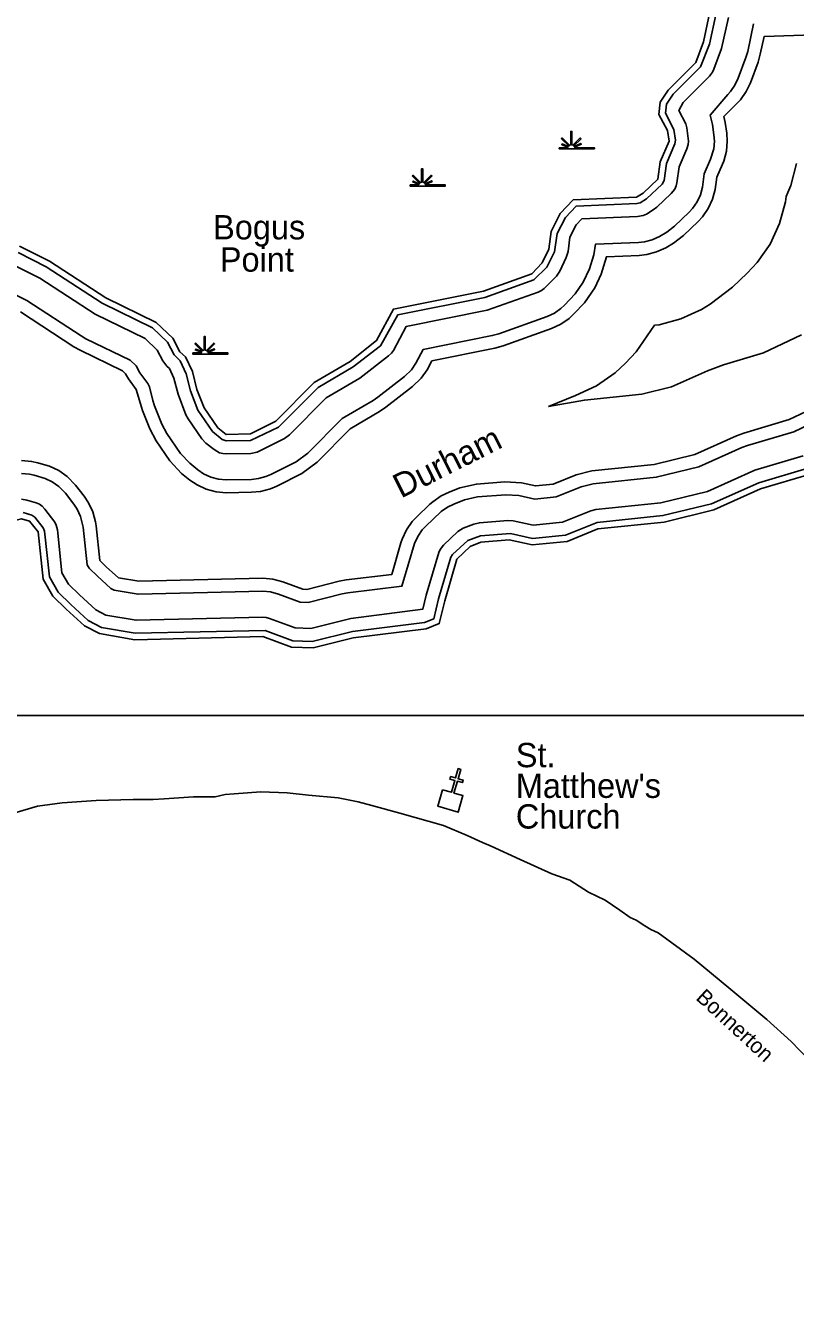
# Model space of a CAD drawing. Extents: x 2532689 to 2764727, y 536648 to 732970.
# Drawn here: x 2643405 to 2648158, y 594108 to 602075 of the extents above; entities that cross this region are included whole.
import ezdxf

# ---------------------------------------------------------------- set-up
doc = ezdxf.new("R2010")
doc.units = 0
for name, color, linetype in [('Exist Cultural Church CELL', 7, 'Continuous'), ('Exist Cultural Church Label', 7, 'Continuous'), ('Exist Hydrographic Buffer Line', 7, 'Continuous'), ('Exist Hydrographic Creek Double Shore', 7, 'Continuous'), ('Exist Hydrographic Creek Single Shore Label', 7, 'Continuous'), ('Exist Hydrographic Point Label', 7, 'Continuous'), ('Exist Hydrographic Swamp CELL', 7, 'Continuous'), ('Exist Road Secondary Type 51 Attributed', 7, 'Continuous'), ('Exist Road Secondary Type 51 Label', 7, 'Continuous'), ('Map Preparation Inset Cut Line', 7, 'Continuous')]:
    doc.layers.add(name, color=color, linetype=linetype)

msp = doc.modelspace()

# ---------------------------------------------------------------- linework, layer by layer
at = {"layer": 'Exist Cultural Church CELL'}
msp.add_lwpolyline([(2645979.6, 597358.2), (2646034.4, 597342.5), (2646055.5, 597415.7), (2646024.8, 597424.5), (2646029.2, 597439.9), (2646060, 597431), (2646076.7, 597488.8), (2646092.1, 597484.3), (2646075.4, 597426.5), (2646106.1, 597417.6), (2646101.7, 597402.3), (2646070.9, 597411.2), (2646049.8, 597338.1), (2646105.1, 597321.9), (2646075.5, 597219.7), (2645950, 597256)], close=True, dxfattribs=at)
at = {"layer": 'Exist Hydrographic Buffer Line'}
for points in [[(2647667.2, 602143.2), (2647627.8, 601962.2), (2647571.6, 601821.2), (2647403.5, 601652.9), (2647362.2, 601590.5), (2647357.3, 601536.6), (2647408.8, 601434.1), (2647417.8, 601368.9), (2647414.9, 601347.5), (2647362.2, 601225.7), (2647348.7, 601120.5), (2647336.8, 601098.5), (2647240, 601007.6), (2647199, 600982.8), (2647179.7, 600977.2), (2646804.1, 600962), (2646738.3, 600892.6), (2646688, 600793.4), (2646671.2, 600679.1), (2646624.3, 600585.1), (2646543.7, 600506.8), (2646240, 600397.9), (2645702.5, 600290.5), (2645596.9, 600099.9), (2645428.4, 599968.8), (2645211, 599841), (2644967.2, 599597.7), (2644794, 599514.9), (2644643.3, 599512.1), (2644618.2, 599520.8), (2644559.2, 599570), (2644469, 599702.8), (2644423.4, 599820.6), (2644396.4, 599927.3), (2644358.4, 600007), (2644321.7, 600043.9), (2644280.9, 600121.8), (2644187.8, 600210.6), (2643877.4, 600361.8), (2643532.1, 600586.4), (2643358.4, 600675)], [(2647745.5, 602126.3), (2647702.8, 601934.4), (2647655.7, 601807.7), (2647647.3, 601789.4), (2647628, 601764.6), (2647465.8, 601602.1), (2647438.9, 601553), (2647482, 601469.7), (2647487.9, 601445), (2647498.2, 601363.4), (2647496.6, 601342.6), (2647488.3, 601315.7), (2647440, 601204.3), (2647427.4, 601106.6), (2647422.1, 601086.4), (2647413.3, 601067.5), (2647392, 601040.5), (2647302, 600954.9), (2647281.2, 600939), (2647238.2, 600913.2), (2647219.3, 600904.4), (2647183, 600897.2), (2646839.8, 600883.3), (2646804.5, 600846), (2646765.7, 600769.5), (2646754.3, 600681.1), (2646743.6, 600644.7), (2646703.4, 600561), (2646682.3, 600529.9), (2646607.4, 600452.4), (2646590.2, 600440.4), (2646570.9, 600431.5)], [(2648910, 602121.9), (2648746.5, 602053.8), (2648685.9, 602037.6), (2648635, 602032.3), (2647966.1, 602010.3), (2647941.9, 601899.9), (2647927.8, 601850.9), (2647880.8, 601724.2), (2647855, 601669.4), (2647819.1, 601618), (2647797.8, 601594.9), (2647717.6, 601514.5), (2647725.8, 601477.8), (2647734.8, 601412.6), (2647738.3, 601363.4), (2647732.8, 601300.9), (2647716.6, 601240.3)], [(2645580.7, 599782.7), (2645744.8, 599910.8), (2645786.8, 599951.4), (2645814.7, 599991.4), (2645860.6, 600077.3), (2646286.9, 600162.5), (2646326.9, 600173.7), (2646625.1, 600281), (2646670.2, 600301.9), (2646710.2, 600329.9), (2646732.9, 600351.4), (2646797.9, 600419.7), (2646848, 600492), (2646888, 600575.7), (2646913, 600660.7), (2646923.2, 600726.6), (2647189.6, 600737.3), (2647226.7, 600741.3), (2647274.1, 600754), (2647318.4, 600774.6), (2647363.7, 600801.9), (2647412.3, 600839), (2647502.3, 600924.7), (2647523.8, 600947.5), (2647551.7, 600987.5), (2647572.2, 601031.7), (2647584.9, 601078.9), (2647596, 601161.5), (2647635.4, 601252.2), (2647654, 601314.8), (2647658.3, 601363.4), (2647655.5, 601401.7), (2647646.4, 601466.9), (2647632.3, 601524.4), (2647741.2, 601651.5), (2647757.8, 601669.4), (2647785.7, 601709.4), (2647805.8, 601752), (2647852.7, 601878.8), (2647864, 601916.9), (2647900.9, 602088.2)], [(2647716.6, 601240.3), (2647708.6, 601220.3), (2647673.7, 601140.1), (2647663.9, 601065), (2647647.5, 601004.4), (2647621, 600947.5), (2647585.1, 600896.1), (2647557.5, 600866.7), (2647467.4, 600781), (2647405.1, 600733.3), (2647358.3, 600705.4), (2647301.5, 600678.8), (2647240.9, 600662.6), (2647192.9, 600657.4), (2646991.9, 600649.3), (2646959.9, 600541.2), (2646919.9, 600457.5), (2646856, 600364.5), (2646791, 600296.2), (2646761.8, 600268.6), (2646710.2, 600232.6), (2646652.4, 600205.6), (2646354.2, 600098.4), (2646302.7, 600084.1), (2645913.5, 600006.3), (2645884, 599951.4), (2645847.9, 599900), (2645794, 599847.7), (2645630, 599719.6), (2645590.4, 599692.9), (2645408.9, 599586.2), (2645204.9, 599380.2), (2645111.2, 599311.9), (2644955.1, 599233.4), (2644916.4, 599216.6), (2644855.7, 599200.4), (2644799.7, 599194.9), (2644643.3, 599192.1), (2644580.7, 599197.6), (2644520, 599213.8), (2644463.2, 599240.4), (2644418.9, 599270.6), (2644367.9, 599311.2), (2644295.9, 599388.2), (2644210, 599512.7), (2644170.6, 599586.8), (2644126.7, 599699.9), (2644113.2, 599742), (2644088, 599830.6), (2644038.8, 599894.9), (2644021.9, 599926.7), (2644002.9, 599944.7), (2643741.8, 600071.6), (2643702.9, 600093.6), (2643371.9, 600308.9)], [(2646634.5, 599724.1), (2646801.2, 599791.6), (2646930.2, 599851.6), (2647044.6, 599931.6), (2647109.8, 599993), (2647174.8, 600061.3), (2647288.6, 600226.2), (2647317.3, 600229.2), (2647451.8, 600265.4), (2647578.4, 600324.3), (2647632.1, 600356.4), (2647771.1, 600462.4), (2647861.1, 600548.1), (2647922, 600613.2), (2648002, 600727.5), (2648061.1, 600853.9), (2648097.1, 600988.6), (2648102.3, 601022), (2648112.3, 601045.5), (2648130, 601089.8), (2648166, 601224.5)], [(2643340.6, 600594.2), (2643492.1, 600517), (2643833.7, 600294.8), (2644141.7, 600144.2), (2644216.1, 600073), (2644251, 600006.7), (2644275.6, 599974.4), (2644292.6, 599958.7), (2644320.7, 599900), (2644345.9, 599800.9), (2644394.5, 599673.8)], [(2643305.3, 600432.6), (2643411.9, 600378.4), (2643746.4, 600160.6), (2643776.9, 600143.5), (2644049.2, 600011.2), (2644086.7, 599975.5), (2644109.5, 599932.2), (2644158.9, 599867.6), (2644169.4, 599845.4), (2644190.7, 599761.7), (2644201.2, 599728.9), (2644245.2, 599615.8), (2644275.6, 599558.2), (2644361.7, 599433.7), (2644417.7, 599373.8), (2644468.8, 599333.1), (2644503.2, 599309.6), (2644547.5, 599289), (2644594.7, 599276.4), (2644643.3, 599272.1), (2644798.5, 599274.9), (2644841.7, 599279.1), (2644888.9, 599291.7), (2644919.3, 599304.8), (2645075.3, 599383.4), (2645148.3, 599436.4), (2645359.5, 599649.9), (2645550, 599761.9), (2645580.7, 599782.7)], [(2644394.5, 599673.8), (2644407.4, 599649.1), (2644493.4, 599524.6), (2644517.3, 599498.9), (2644568.4, 599458.2), (2644602.2, 599439.4), (2644622.5, 599433.9), (2644643.3, 599432.1), (2644795.4, 599434.9), (2644834.2, 599442.1), (2645003.1, 599526.3), (2645034.5, 599549), (2645260.5, 599777.2), (2645469, 599899.9), (2645646.2, 600036.8), (2645664.2, 600054.3), (2645676.3, 600071.4), (2645755.2, 600219.5), (2646255.8, 600319.5), (2646570.9, 600431.5)], [(2648196.8, 600167.6), (2647962, 600056.3), (2647714.7, 599982.6), (2647615.3, 599945.6), (2647393.6, 599845.9), (2647210.5, 599801.3), (2646856, 599764.3), (2646634.5, 599724.1)], [(2643379.1, 599391.5), (2643441.6, 599386), (2643478.8, 599377.5), (2643528.6, 599363.1), (2643552.4, 599355.4), (2643609.2, 599328.9), (2643660.6, 599292.9), (2643713.3, 599238.2), (2643765.4, 599171.3), (2643792.9, 599130.3), (2643819.4, 599073.4), (2643835.8, 599012.8), (2643839.2, 598988.4), (2643862, 598774.4), (2643902.6, 598735.6), (2643977, 598667.4), (2644104.4, 598645.7), (2644869.2, 598663.8), (2644931.8, 598658.2), (2644993.5, 598641.6), (2645116.3, 598596.5), (2645140.7, 598595.7), (2645340.4, 598645.9), (2645384.9, 598654.1), (2645666.1, 598688.2), (2645722.4, 598882.6), (2645730, 598905.4), (2645756.5, 598962.3), (2645792.6, 599013.6), (2645818.8, 599041.8), (2645900.8, 599120.7), (2645918.7, 599136.9), (2645970.3, 599172.9), (2646019.8, 599196.6), (2646085.8, 599222.3), (2646188.3, 599245.7), (2646363.2, 599259.4), (2646466.6, 599252.5), (2646553.3, 599233.9), (2646662, 599244.9), (2646804.5, 599302.4), (2646901.7, 599326.6), (2647285.8, 599366.8), (2647537.2, 599428), (2647795.7, 599544.3), (2647840.6, 599560.9), (2648120.1, 599644.2), (2648434.3, 599793.2)], [(2643379.1, 599311.5), (2643427.7, 599307.3), (2643456.4, 599300.6), (2643524.9, 599280.2), (2643569.2, 599259.6), (2643609.2, 599231.6), (2643650.2, 599189), (2643702.3, 599122.2), (2643723.6, 599090.3), (2643744.1, 599046), (2643759.7, 598979.9), (2643784.5, 598747.8), (2643796.2, 598727.5), (2643847.9, 598677.4), (2643929.9, 598601.6), (2643951, 598590.7), (2644098.6, 598565.5), (2644869.2, 598583.7), (2644917.8, 598579.5), (2644966, 598566.5), (2645100.7, 598516.9), (2645149.3, 598515.4), (2645359.9, 598568.3), (2645394.8, 598574.8), (2645728.2, 598615), (2645805.3, 598878), (2645825.8, 598922.3), (2645853.7, 598962.3), (2645874.2, 598984.2), (2645970.3, 599075.6), (2646010.3, 599103.6), (2646048.7, 599122), (2646114.7, 599147.7), (2646194.5, 599165.9), (2646369.6, 599179.6), (2646449.8, 599174.2), (2646548.8, 599153.1), (2646681.5, 599166.5), (2646834.6, 599228.3), (2646910.1, 599247.1), (2647299.3, 599287.8), (2647563, 599352), (2647828.5, 599471.3), (2647863.4, 599484.2), (2648148.8, 599569.3), (2648475.9, 599724.3)], [(2643379.1, 599151.5), (2643412.3, 599146.8), (2643470.1, 599129.9), (2643489.2, 599121.1), (2643506.4, 599109.1), (2643523.9, 599090.8), (2643585.2, 599010.2), (2643594, 598991.3), (2643600.4, 598962.9), (2643628.9, 598697.3), (2643668.6, 598627.9), (2643737.9, 598561.1), (2643837, 598469.8), (2643899.1, 598437.2), (2644086.9, 598405.1), (2644869.2, 598423.7), (2644889.9, 598421.9), (2644910.6, 598416.4), (2645069.6, 598357.9), (2645166.5, 598354.7), (2645413.8, 598415.9), (2645857.4, 598472.3), (2645878.5, 598558.9), (2645955.6, 598823.3), (2645964.2, 598842.3), (2645985.1, 598868.8), (2646073.1, 598953), (2646106.7, 598972.9), (2646172.7, 598998.6), (2646207, 599006.4), (2646382.1, 599020), (2646416.3, 599017.8), (2646540, 598991.4), (2646720.2, 599009.6), (2646894.3, 599079.9), (2646926.7, 599088), (2647326.8, 599129.8), (2647615.3, 599200), (2647909.1, 599330.9), (2648206.4, 599419.5)], [(2645423.5, 598336.4), (2645867.2, 598390.1), (2645925.2, 598413.3), (2645955.2, 598536.6), (2646029.8, 598793.4), (2646040.5, 598811.1), (2646135.8, 598898.3), (2646213.3, 598926.7), (2646399.5, 598939.6), (2646535.5, 598910.5), (2646739.5, 598931.2), (2646935.1, 599008.4), (2647340.5, 599050.7), (2647641.3, 599124), (2647931.9, 599254.2), (2648235.1, 599344.5)], [(2643390.2, 599070), (2643442.9, 599054.7), (2643460.7, 599041.7), (2643512.6, 598974.8), (2643521, 598954.5), (2643551.1, 598672), (2643604.9, 598578.3), (2643683.2, 598502.9), (2643790.4, 598403.8), (2643873.3, 598360.4), (2644081.2, 598325), (2644883, 598341.3), (2645054, 598278.4), (2645175, 598274.4), (2645423.5, 598336.4)]]:
    msp.add_lwpolyline(points, dxfattribs=at)
at = {"layer": 'Exist Hydrographic Creek Double Shore'}
for points in [[(2643367.2, 600715.4), (2643552.2, 600621.1), (2643899.1, 600395.4), (2644211.2, 600243.8), (2644313.1, 600146.2), (2644357.2, 600062.6), (2644391.2, 600031.1), (2644434.1, 599940.9), (2644462.2, 599830.5), (2644506.3, 599717.3), (2644592.2, 599592.7), (2644643.3, 599552.1), (2644793.1, 599554.9), (2644949.2, 599633.4), (2645186.2, 599872.8), (2645408.3, 600003.3), (2645572.1, 600131.4), (2645676.3, 600326), (2646232.2, 600437.1), (2646530.3, 600544.4), (2646595.3, 600612.7), (2646635.3, 600696.4), (2646649.3, 600805.3), (2646705.3, 600915.9), (2646786.3, 601001.2), (2647178.3, 601017.1), (2647219.3, 601041.8), (2647309.3, 601127.5), (2647323.3, 601236.4), (2647378.2, 601363.4), (2647369.2, 601428.7), (2647316.3, 601528.3), (2647323.3, 601604.2), (2647372.3, 601678.4), (2647543.3, 601849.4), (2647590.3, 601976.1), (2647628.2, 602151.6)], [(2645993.7, 598525.4), (2646068.4, 598782.3), (2646150.2, 598861.1), (2646216.2, 598886.8), (2646391.3, 598900.4), (2646533.2, 598870), (2646749.3, 598891.9), (2646939.2, 598968.6), (2647347.3, 599011.3), (2647654.2, 599086), (2647943.4, 599215.9), (2648249.3, 599307.1)], [(2643655.7, 598473.8), (2643573.1, 598553.4), (2643512.2, 598659.3), (2643481.2, 598950.3), (2643429.1, 599017.1), (2643379.1, 599031.5), (2643238.2, 598996.2), (2642967.2, 598808), (2642802.1, 598729.1), (2642587.2, 598681), (2642480.2, 598620.8), (2642319.2, 598444.4)], [(2645993.7, 598525.4), (2645959.3, 598383.9), (2645877.3, 598351), (2645428.2, 598296.8), (2645179.3, 598234.2), (2645046.2, 598238.6), (2644869.2, 598303.7), (2644078.1, 598284.9), (2643860.2, 598322.1), (2643767.3, 598370.8), (2643655.7, 598473.8)]]:
    msp.add_lwpolyline(points, dxfattribs=at)
at = {"layer": 'Exist Hydrographic Swamp CELL'}
for points in [[(2646699.9, 601322.8), (2646752.5, 601322.9), (2646754.5, 601326.5), (2646716.3, 601341.3), (2646719.2, 601346.5), (2646756.9, 601330.8), (2646758.5, 601333.7), (2646714.1, 601378.2), (2646719.2, 601383.3), (2646764.5, 601337.8), (2646770.8, 601340.2), (2646770.8, 601423.3), (2646778.1, 601423.3), (2646778, 601340.2), (2646784.4, 601337.8), (2646829.7, 601383.3), (2646834.8, 601378.2), (2646790.4, 601333.7), (2646792.4, 601330.1), (2646833.3, 601348.7), (2646835.7, 601343.6), (2646794.7, 601325.8), (2646796.4, 601322.9), (2646917.4, 601322.8), (2646917.4, 601315.7), (2646699.9, 601315.7)], [(2645779, 601092.4), (2645831.7, 601092.5), (2645833.7, 601096.1), (2645795.4, 601111), (2645798.3, 601116.1), (2645836, 601100.4), (2645837.6, 601103.3), (2645793.2, 601147.8), (2645798.3, 601152.9), (2645843.6, 601107.5), (2645850, 601109.9), (2645850, 601192.9), (2645857.2, 601192.9), (2645857.2, 601109.9), (2645863.5, 601107.5), (2645908.8, 601152.9), (2645914, 601147.8), (2645869.5, 601103.3), (2645871.5, 601099.7), (2645912.4, 601118.3), (2645914.9, 601113.2), (2645873.9, 601095.4), (2645875.5, 601092.5), (2645996.5, 601092.4), (2645996.5, 601085.3), (2645779, 601085.3)], [(2644436.1, 600055.7), (2644488.7, 600055.8), (2644490.7, 600059.4), (2644452.5, 600074.2), (2644455.4, 600079.4), (2644493.1, 600063.7), (2644494.7, 600066.5), (2644450.3, 600111.1), (2644455.4, 600116.2), (2644500.7, 600070.7), (2644507, 600073.1), (2644507, 600156.2), (2644514.3, 600156.2), (2644514.2, 600073.1), (2644520.6, 600070.7), (2644565.9, 600116.2), (2644571, 600111.1), (2644526.6, 600066.5), (2644528.6, 600062.9), (2644569.5, 600081.5), (2644571.9, 600076.5), (2644531, 600058.7), (2644532.6, 600055.8), (2644653.6, 600055.7), (2644653.6, 600048.6), (2644436.1, 600048.6)]]:
    msp.add_lwpolyline(points, close=True, dxfattribs=at)
at = {"layer": 'Exist Road Secondary Type 51 Attributed'}
msp.add_lwpolyline([(2643237.9, 597187.8), (2643478.4, 597256.9), (2643630, 597276.5), (2643839.9, 597290.9), (2644067.8, 597298.1), (2644191.5, 597298.9), (2644259.7, 597302.3), (2644441.4, 597314.2), (2644575.4, 597315.4), (2644637.2, 597328.7), (2644692.8, 597333.9), (2644856.9, 597345.5), (2645019, 597339.2), (2645151.2, 597324.2), (2645333.8, 597308.3), (2645458.3, 597282.7), (2645542.9, 597260.6), (2645715.8, 597214.7), (2645985.6, 597136.6), (2646130.9, 597075.8), (2646225.9, 597031.7), (2646280.3, 597009), (2646458.3, 596926.9), (2646654.3, 596839.2), (2646765.2, 596799.7), (2646880.8, 596726.3), (2646983.9, 596676.6), (2647075.4, 596614.6), (2647138.3, 596569.9), (2647174.8, 596552.6), (2647229.7, 596517.7), (2647266.1, 596494.6), (2647310.6, 596475.7), (2647534.2, 596312.7), (2647748.2, 596135.2), (2647982.6, 595940.4), (2648131.6, 595803.6), (2648244, 595688.3)], dxfattribs=at)
at = {"layer": 'Map Preparation Inset Cut Line'}
msp.add_lwpolyline([(2674379, 597816.9), (2625636, 597816.9), (2625636, 554972.1), (2674379, 554972.1)], close=True, dxfattribs=at)

# ---------------------------------------------------------------- texts
at = {"layer": 'Exist Cultural Church Label'}
for s, p in [('St. ', (2646432, 597497.4)), ("Matthew's", (2646432, 597308)), ('Church', (2646432, 597118.6))]:
    msp.add_text(s, height=150, dxfattribs=at).set_placement(p)
at = {"layer": 'Exist Hydrographic Creek Single Shore Label'}
msp.add_text('Durham', height=150, rotation=26.72093, dxfattribs=at).set_placement((2645722.7, 599155.2))
at = {"layer": 'Exist Hydrographic Point Label'}
for s, p in [('Bogus', (2644562.5, 600756.5)), ('Point', (2644604, 600557.3))]:
    msp.add_text(s, height=150, dxfattribs=at).set_placement(p)
at = {"layer": 'Exist Road Secondary Type 51 Label'}
msp.add_text('Bonnerton', height=95, rotation=317.44577, dxfattribs=at).set_placement((2647538.5, 596067))

doc.saveas('drawing.dxf')
